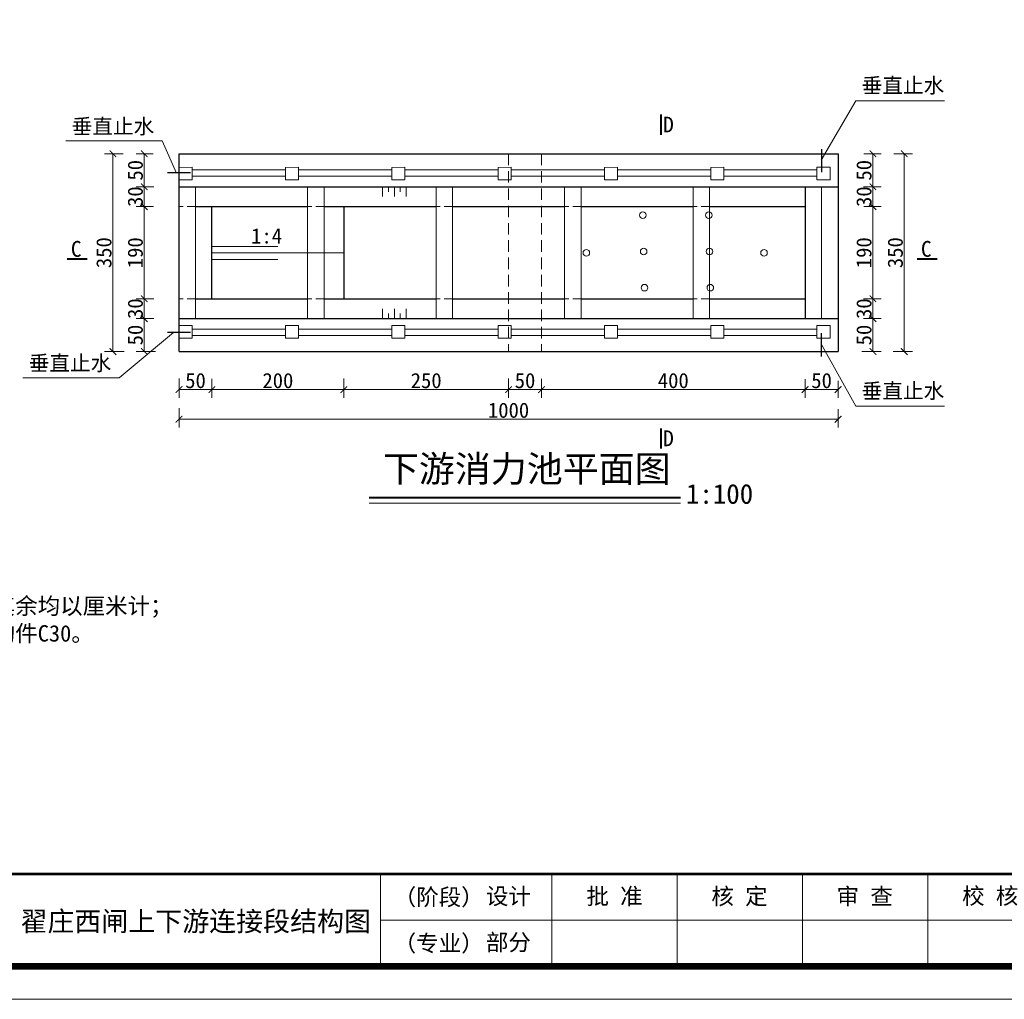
# Model space of a CAD drawing. Extents: x -27255 to 1448651, y 31034 to 8081248.
# Tile 289 of 580: x 584330 to 584480, y 3864925 to 3865073. Entities that reach past the tile are written whole.
import ezdxf
from ezdxf.enums import TextEntityAlignment as Align

# ---------------------------------------------------------------- set-up
doc = ezdxf.new("R2010")
doc.units = 0
doc.header["$PDMODE"] = 32
doc.header["$PDSIZE"] = 0.2
doc.linetypes.add('HIDDEN', pattern=[0.375, 0.25, -0.125])
doc.layers.get('0').update_dxf_attribs({"linetype": 'CONTINUOUS'})
doc.layers.get('Defpoints').update_dxf_attribs({"linetype": 'CONTINUOUS'})
for name, color, linetype, lineweight in [('0.09标注线', 3, 'CONTINUOUS', 9), ('0.13填充', 8, 'CONTINUOUS', 9), ('0.13文字', 3, 'CONTINUOUS', 13), ('0.30粗线', 7, 'CONTINUOUS', 30), ('中粗线', 7, 'CONTINUOUS', 25), ('图框', 7, 'CONTINUOUS', 20), ('文字', 7, 'CONTINUOUS', 15), ('细实线', 3, 'CONTINUOUS', 20), ('虚线', 251, 'HIDDEN', 15), ('配筋1', 1, 'CONTINUOUS', 50)]:
    doc.layers.add(name, color=color, linetype=linetype, lineweight=lineweight)
doc.layers.add('设计线', color=11, linetype='CONTINUOUS')
doc.styles.add('-仿宋_GB2312', font='FangSong_GB2312.ttf')
doc.styles.add('LYJFS', font='times.ttf', dxfattribs={"width": 0.7})
doc.styles.add('宋体', font='FangSong_GB2312.ttf')
doc.dimstyles.new('zzzz STANDARD', dxfattribs={"dimtxt": 2.3, "dimasz": 1, "dimexe": 1.25, "dimexo": 1.5, "dimgap": 0.2, "dimtad": 1, "dimdec": 0, "dimlfac": 10, "dimzin": 0, "dimdsep": 46, "dimtxsty": '-仿宋_GB2312', "dimblk": 'ARCHTICK', "dimcen": 0.09, "dimadec": 0, "dimazin": 0, "dimtfac": 1, "dimtdec": 0, "dimtix": 1, "dimtmove": 2, "dimatfit": 3, "dimfxl": 1.7, "dimfxlon": 1, "dimtolj": 1, "dimtzin": 0, "dimlwd": 9, "dimlwe": 9, "dimarcsym": 0})

# ---------------------------------------------------------------- blocks, each defined once
blk = doc.blocks.new('_ARCHTICK')
at = {"color": 0, "linetype": 'ByBlock', "const_width": 0.15}
blk.add_lwpolyline([(-0.5, -0.5), (0.5, 0.5)], dxfattribs=at)
blk = doc.blocks.new('*D2920')
at = {"layer": '0.13文字', "color": 0, "linetype": 'Continuous', "lineweight": 9}
for p, q in [((584354.53, 3865018.96), (584354.53, 3865016.02)), ((584359.52, 3865018.91), (584359.52, 3865016.02)), ((584354.53, 3865017.27), (584359.52, 3865017.27))]:
    blk.add_line(p, q, dxfattribs=at)
at = {"layer": 'Defpoints', "color": 0, "linetype": 'Continuous', "lineweight": 13}
for p in [(584359.52, 3865031.04, 3.06), (584354.53, 3865023.04, 0.4), (584359.52, 3865017.27)]:
    blk.add_point(p, dxfattribs=at)
at = {"layer": '0.13文字', "color": 0, "linetype": 'Continuous', "lineweight": 9, "rotation": 180}
blk.add_blockref('_ARCHTICK', (584354.53, 3865017.27), dxfattribs=at)
at = {"layer": '0.13文字', "color": 0, "linetype": 'Continuous', "lineweight": 9}
blk.add_blockref('_ARCHTICK', (584359.52, 3865017.27), dxfattribs=at)
at = {"layer": '0.13文字', "color": 0, "linetype": 'Continuous', "lineweight": 13, "insert": (584357.03, 3865018.62), "char_height": 2.3, "attachment_point": 5, "style": '-仿宋_GB2312'}
blk.add_mtext('\\A1;50', dxfattribs=at)
blk = doc.blocks.new('*D2921')
at = {"layer": '0.13文字', "color": 0, "linetype": 'Continuous', "lineweight": 9}
for p, q in [((584359.52, 3865018.91), (584359.52, 3865016.02)), ((584379.53, 3865018.94), (584379.53, 3865016.02)), ((584359.52, 3865017.27), (584379.53, 3865017.27))]:
    blk.add_line(p, q, dxfattribs=at)
at = {"layer": 'Defpoints', "color": 0, "linetype": 'Continuous', "lineweight": 13}
for p in [(584359.52, 3865031.04, 3.06), (584379.53, 3865031.04, 2.24), (584379.53, 3865017.27)]:
    blk.add_point(p, dxfattribs=at)
at = {"layer": '0.13文字', "color": 0, "linetype": 'Continuous', "lineweight": 9, "rotation": 180}
blk.add_blockref('_ARCHTICK', (584359.52, 3865017.27), dxfattribs=at)
at = {"layer": '0.13文字', "color": 0, "linetype": 'Continuous', "lineweight": 9}
blk.add_blockref('_ARCHTICK', (584379.53, 3865017.27), dxfattribs=at)
at = {"layer": '0.13文字', "color": 0, "linetype": 'Continuous', "lineweight": 13, "insert": (584369.53, 3865018.62), "char_height": 2.3, "attachment_point": 5, "style": '-仿宋_GB2312'}
blk.add_mtext('\\A1;200', dxfattribs=at)
blk = doc.blocks.new('*D2922')
at = {"layer": '0.13文字', "color": 0, "linetype": 'Continuous', "lineweight": 9}
for p, q in [((584379.53, 3865018.94), (584379.53, 3865016.02)), ((584404.53, 3865018.94), (584404.53, 3865016.02)), ((584379.53, 3865017.27), (584404.53, 3865017.27))]:
    blk.add_line(p, q, dxfattribs=at)
at = {"layer": 'Defpoints', "color": 0, "linetype": 'Continuous', "lineweight": 13}
for p in [(584379.53, 3865031.04, 2.24), (584404.53, 3865031.04, 2.1), (584404.53, 3865017.27)]:
    blk.add_point(p, dxfattribs=at)
at = {"layer": '0.13文字', "color": 0, "linetype": 'Continuous', "lineweight": 9, "rotation": 180}
blk.add_blockref('_ARCHTICK', (584379.53, 3865017.27), dxfattribs=at)
at = {"layer": '0.13文字', "color": 0, "linetype": 'Continuous', "lineweight": 9}
blk.add_blockref('_ARCHTICK', (584404.53, 3865017.27), dxfattribs=at)
at = {"layer": '0.13文字', "color": 0, "linetype": 'Continuous', "lineweight": 13, "insert": (584392.03, 3865018.62), "char_height": 2.3, "attachment_point": 5, "style": '-仿宋_GB2312'}
blk.add_mtext('\\A1;250', dxfattribs=at)
blk = doc.blocks.new('*D2923')
at = {"layer": '0.13文字', "color": 0, "linetype": 'Continuous', "lineweight": 9}
for p, q in [((584404.53, 3865018.94), (584404.53, 3865016.02)), ((584409.53, 3865018.9), (584409.53, 3865016.02)), ((584404.53, 3865017.27), (584409.53, 3865017.27))]:
    blk.add_line(p, q, dxfattribs=at)
at = {"layer": 'Defpoints', "color": 0, "linetype": 'Continuous', "lineweight": 13}
for p in [(584404.53, 3865031.04, 2.1), (584409.53, 3865031.04, 3.36), (584409.53, 3865017.27)]:
    blk.add_point(p, dxfattribs=at)
at = {"layer": '0.13文字', "color": 0, "linetype": 'Continuous', "lineweight": 9, "rotation": 180}
blk.add_blockref('_ARCHTICK', (584404.53, 3865017.27), dxfattribs=at)
at = {"layer": '0.13文字', "color": 0, "linetype": 'Continuous', "lineweight": 9}
blk.add_blockref('_ARCHTICK', (584409.53, 3865017.27), dxfattribs=at)
at = {"layer": '0.13文字', "color": 0, "linetype": 'Continuous', "lineweight": 13, "insert": (584407.03, 3865018.62), "char_height": 2.3, "attachment_point": 5, "style": '-仿宋_GB2312'}
blk.add_mtext('\\A1;50', dxfattribs=at)
blk = doc.blocks.new('*D2924')
at = {"layer": '0.13文字', "color": 0, "linetype": 'Continuous', "lineweight": 9}
for p, q in [((584409.53, 3865018.9), (584409.53, 3865016.02)), ((584449.53, 3865018.87), (584449.53, 3865016.02)), ((584409.53, 3865017.27), (584449.53, 3865017.27))]:
    blk.add_line(p, q, dxfattribs=at)
at = {"layer": 'Defpoints', "color": 0, "linetype": 'Continuous', "lineweight": 13}
for p in [(584409.53, 3865031.04, 3.36), (584449.53, 3865028.04, 3.16), (584449.53, 3865017.27)]:
    blk.add_point(p, dxfattribs=at)
at = {"layer": '0.13文字', "color": 0, "linetype": 'Continuous', "lineweight": 9, "rotation": 180}
blk.add_blockref('_ARCHTICK', (584409.53, 3865017.27), dxfattribs=at)
at = {"layer": '0.13文字', "color": 0, "linetype": 'Continuous', "lineweight": 9}
blk.add_blockref('_ARCHTICK', (584449.53, 3865017.27), dxfattribs=at)
at = {"layer": '0.13文字', "color": 0, "linetype": 'Continuous', "lineweight": 13, "insert": (584429.53, 3865018.62), "char_height": 2.3, "attachment_point": 5, "style": '-仿宋_GB2312'}
blk.add_mtext('\\A1;400', dxfattribs=at)
blk = doc.blocks.new('*D2925')
at = {"layer": '0.13文字', "color": 0, "linetype": 'Continuous', "lineweight": 9}
for p, q in [((584449.53, 3865018.87), (584449.53, 3865016.02)), ((584454.53, 3865018.61), (584454.53, 3865016.02)), ((584449.53, 3865017.27), (584454.53, 3865017.27))]:
    blk.add_line(p, q, dxfattribs=at)
at = {"layer": 'Defpoints', "color": 0, "linetype": 'Continuous', "lineweight": 13}
for p in [(584449.53, 3865028.04, 3.16), (584454.53, 3865023.05, 3.8), (584454.53, 3865017.27)]:
    blk.add_point(p, dxfattribs=at)
at = {"layer": '0.13文字', "color": 0, "linetype": 'Continuous', "lineweight": 9, "rotation": 180}
blk.add_blockref('_ARCHTICK', (584449.53, 3865017.27), dxfattribs=at)
at = {"layer": '0.13文字', "color": 0, "linetype": 'Continuous', "lineweight": 9}
blk.add_blockref('_ARCHTICK', (584454.53, 3865017.27), dxfattribs=at)
at = {"layer": '0.13文字', "color": 0, "linetype": 'Continuous', "lineweight": 13, "insert": (584452.03, 3865018.62), "char_height": 2.3, "attachment_point": 5, "style": '-仿宋_GB2312'}
blk.add_mtext('\\A1;50', dxfattribs=at)
blk = doc.blocks.new('*D2926')
at = {"layer": '0.13文字', "color": 0, "linetype": 'Continuous', "lineweight": 9}
for p, q in [((584354.53, 3865014.47), (584354.53, 3865011.52)), ((584454.53, 3865014.32), (584454.53, 3865011.52)), ((584454.53, 3865012.77), (584354.53, 3865012.77))]:
    blk.add_line(p, q, dxfattribs=at)
at = {"layer": 'Defpoints', "color": 0, "linetype": 'Continuous', "lineweight": 13}
for p in [(584354.53, 3865023.04, 0.4), (584454.53, 3865023.05, 3.8), (584354.53, 3865012.77)]:
    blk.add_point(p, dxfattribs=at)
at = {"layer": '0.13文字', "color": 0, "linetype": 'Continuous', "lineweight": 9, "rotation": 180}
blk.add_blockref('_ARCHTICK', (584354.53, 3865012.77), dxfattribs=at)
at = {"layer": '0.13文字', "color": 0, "linetype": 'Continuous', "lineweight": 9}
blk.add_blockref('_ARCHTICK', (584454.53, 3865012.77), dxfattribs=at)
at = {"layer": '0.13文字', "color": 0, "linetype": 'Continuous', "lineweight": 13, "insert": (584404.53, 3865014.12), "char_height": 2.3, "attachment_point": 5, "style": '-仿宋_GB2312'}
blk.add_mtext('\\A1;1000', dxfattribs=at)
blk = doc.blocks.new('*D2927')
at = {"layer": '0.13文字', "color": 0, "linetype": 'Continuous', "lineweight": 9}
for p, q in [((584350.62, 3865053.04), (584348, 3865053.04)), ((584349.25, 3865053.04), (584349.25, 3865048.04)), ((584350.68, 3865048.04), (584348, 3865048.04))]:
    blk.add_line(p, q, dxfattribs=at)
at = {"layer": 'Defpoints', "color": 0, "linetype": 'Continuous', "lineweight": 13}
for p in [(584354.53, 3865053.04, 3.35), (584349.25, 3865048.04), (584354.53, 3865048.04, 3.03)]:
    blk.add_point(p, dxfattribs=at)
at = {"layer": '0.13文字', "color": 0, "linetype": 'Continuous', "lineweight": 9}
for p, rotation in [((584349.25, 3865053.04), 90), ((584349.25, 3865048.04), 270)]:
    blk.add_blockref('_ARCHTICK', p, dxfattribs=dict(at, rotation=rotation))
at = {"layer": '0.13文字', "color": 0, "linetype": 'Continuous', "lineweight": 13, "insert": (584347.9, 3865050.54), "char_height": 2.3, "attachment_point": 5, "rotation": 90, "style": '-仿宋_GB2312'}
blk.add_mtext('\\A1;50', dxfattribs=at)
blk = doc.blocks.new('*D2928')
at = {"layer": '0.13文字', "color": 0, "linetype": 'Continuous', "lineweight": 9}
for p, q in [((584349.25, 3865048.04), (584349.25, 3865049.04)), ((584350.68, 3865048.04), (584348, 3865048.04)), ((584349.25, 3865048.04), (584349.25, 3865045.03)), ((584350.65, 3865045.03), (584348, 3865045.03)), ((584349.25, 3865045.03), (584349.25, 3865044.03))]:
    blk.add_line(p, q, dxfattribs=at)
at = {"layer": 'Defpoints', "color": 0, "linetype": 'Continuous', "lineweight": 13}
for p in [(584354.53, 3865048.04, 3.03), (584349.25, 3865045.03), (584354.53, 3865045.03, 3.19)]:
    blk.add_point(p, dxfattribs=at)
at = {"layer": '0.13文字', "color": 0, "linetype": 'Continuous', "lineweight": 9}
for p, rotation in [((584349.25, 3865048.04), 270), ((584349.25, 3865045.03), 90)]:
    blk.add_blockref('_ARCHTICK', p, dxfattribs=dict(at, rotation=rotation))
at = {"layer": '0.13文字', "color": 0, "linetype": 'Continuous', "lineweight": 13, "insert": (584347.9, 3865046.53), "char_height": 2.3, "attachment_point": 5, "rotation": 90, "style": '-仿宋_GB2312'}
blk.add_mtext('\\A1;30', dxfattribs=at)
blk = doc.blocks.new('*D2929')
at = {"layer": '0.13文字', "color": 0, "linetype": 'Continuous', "lineweight": 9}
for p, q in [((584350.65, 3865045.03), (584348, 3865045.03)), ((584349.25, 3865045.03), (584349.25, 3865031.04)), ((584350.68, 3865031.04), (584348, 3865031.04))]:
    blk.add_line(p, q, dxfattribs=at)
at = {"layer": 'Defpoints', "color": 0, "linetype": 'Continuous', "lineweight": 13}
for p in [(584354.53, 3865045.03, 3.19), (584349.25, 3865031.04), (584354.54, 3865031.04, 3.03)]:
    blk.add_point(p, dxfattribs=at)
at = {"layer": '0.13文字', "color": 0, "linetype": 'Continuous', "lineweight": 9}
for p, rotation in [((584349.25, 3865045.03), 90), ((584349.25, 3865031.04), 270)]:
    blk.add_blockref('_ARCHTICK', p, dxfattribs=dict(at, rotation=rotation))
at = {"layer": '0.13文字', "color": 0, "linetype": 'Continuous', "lineweight": 13, "insert": (584347.9, 3865038.03), "char_height": 2.3, "attachment_point": 5, "rotation": 90, "style": '-仿宋_GB2312'}
blk.add_mtext('\\A1;190', dxfattribs=at)
blk = doc.blocks.new('*D2930')
at = {"layer": '0.13文字', "color": 0, "linetype": 'Continuous', "lineweight": 9}
for p, q in [((584349.25, 3865031.04), (584349.25, 3865032.04)), ((584350.68, 3865031.04), (584348, 3865031.04)), ((584349.25, 3865031.04), (584349.25, 3865028.04)), ((584350.68, 3865028.04), (584348, 3865028.04)), ((584349.25, 3865028.04), (584349.25, 3865027.04))]:
    blk.add_line(p, q, dxfattribs=at)
at = {"layer": 'Defpoints', "color": 0, "linetype": 'Continuous', "lineweight": 13}
for p in [(584354.54, 3865031.04, 3.03), (584349.25, 3865028.04), (584354.53, 3865028.04, 3.03)]:
    blk.add_point(p, dxfattribs=at)
at = {"layer": '0.13文字', "color": 0, "linetype": 'Continuous', "lineweight": 9}
for p, rotation in [((584349.25, 3865031.04), 270), ((584349.25, 3865028.04), 90)]:
    blk.add_blockref('_ARCHTICK', p, dxfattribs=dict(at, rotation=rotation))
at = {"layer": '0.13文字', "color": 0, "linetype": 'Continuous', "lineweight": 13, "insert": (584347.9, 3865029.54), "char_height": 2.3, "attachment_point": 5, "rotation": 90, "style": '-仿宋_GB2312'}
blk.add_mtext('\\A1;30', dxfattribs=at)
blk = doc.blocks.new('*D2931')
at = {"layer": '0.13文字', "color": 0, "linetype": 'Continuous', "lineweight": 9}
for p, q in [((584350.68, 3865028.04), (584348, 3865028.04)), ((584349.25, 3865028.04), (584349.25, 3865023.04)), ((584350.94, 3865023.04), (584348, 3865023.04))]:
    blk.add_line(p, q, dxfattribs=at)
at = {"layer": 'Defpoints', "color": 0, "linetype": 'Continuous', "lineweight": 13}
for p in [(584354.53, 3865028.04, 3.03), (584349.25, 3865023.04), (584354.53, 3865023.04, 0.4)]:
    blk.add_point(p, dxfattribs=at)
at = {"layer": '0.13文字', "color": 0, "linetype": 'Continuous', "lineweight": 9}
for p, rotation in [((584349.25, 3865028.04), 90), ((584349.25, 3865023.04), 270)]:
    blk.add_blockref('_ARCHTICK', p, dxfattribs=dict(at, rotation=rotation))
at = {"layer": '0.13文字', "color": 0, "linetype": 'Continuous', "lineweight": 13, "insert": (584347.9, 3865025.54), "char_height": 2.3, "attachment_point": 5, "rotation": 90, "style": '-仿宋_GB2312'}
blk.add_mtext('\\A1;50', dxfattribs=at)
blk = doc.blocks.new('*D2932')
at = {"layer": '0.13文字', "color": 0, "linetype": 'Continuous', "lineweight": 9}
for p, q in [((584346.07, 3865053.04), (584343.24, 3865053.04)), ((584344.49, 3865023.04), (584344.49, 3865053.04)), ((584346.19, 3865023.04), (584343.24, 3865023.04))]:
    blk.add_line(p, q, dxfattribs=at)
at = {"layer": 'Defpoints', "color": 0, "linetype": 'Continuous', "lineweight": 13}
for p in [(584344.49, 3865053.04), (584354.55, 3865053.04, 3.35), (584354.53, 3865023.04, 0.4)]:
    blk.add_point(p, dxfattribs=at)
at = {"layer": '0.13文字', "color": 0, "linetype": 'Continuous', "lineweight": 9}
for p, rotation in [((584344.49, 3865053.04), 90), ((584344.49, 3865023.04), 270)]:
    blk.add_blockref('_ARCHTICK', p, dxfattribs=dict(at, rotation=rotation))
at = {"layer": '0.13文字', "color": 0, "linetype": 'Continuous', "lineweight": 13, "insert": (584343.14, 3865038.04), "char_height": 2.3, "attachment_point": 5, "rotation": 90, "style": '-仿宋_GB2312'}
blk.add_mtext('\\A1;350', dxfattribs=at)
blk = doc.blocks.new('*D2933')
at = {"layer": '0.13文字', "color": 0, "linetype": 'Continuous', "lineweight": 9}
for p, q in [((584458.44, 3865053.04), (584461.07, 3865053.04)), ((584459.82, 3865053.04), (584459.82, 3865048.04)), ((584458.39, 3865048.04), (584461.07, 3865048.04))]:
    blk.add_line(p, q, dxfattribs=at)
at = {"layer": 'Defpoints', "color": 0, "linetype": 'Continuous', "lineweight": 13}
for p in [(584454.53, 3865053.04, 3.35), (584454.53, 3865048.04, 3.03), (584459.82, 3865048.04)]:
    blk.add_point(p, dxfattribs=at)
at = {"layer": '0.13文字', "color": 0, "linetype": 'Continuous', "lineweight": 9}
for p, rotation in [((584459.82, 3865053.04), 90), ((584459.82, 3865048.04), 270)]:
    blk.add_blockref('_ARCHTICK', p, dxfattribs=dict(at, rotation=rotation))
at = {"layer": '0.13文字', "color": 0, "linetype": 'Continuous', "lineweight": 13, "insert": (584458.47, 3865050.54), "char_height": 2.3, "attachment_point": 5, "rotation": 90, "style": '-仿宋_GB2312'}
blk.add_mtext('\\A1;50', dxfattribs=at)
blk = doc.blocks.new('*D2934')
at = {"layer": '0.13文字', "color": 0, "linetype": 'Continuous', "lineweight": 9}
for p, q in [((584459.82, 3865048.04), (584459.82, 3865049.04)), ((584458.39, 3865048.04), (584461.07, 3865048.04)), ((584459.82, 3865048.04), (584459.82, 3865045.03)), ((584458.42, 3865045.03), (584461.07, 3865045.03)), ((584459.82, 3865045.03), (584459.82, 3865044.03))]:
    blk.add_line(p, q, dxfattribs=at)
at = {"layer": 'Defpoints', "color": 0, "linetype": 'Continuous', "lineweight": 13}
for p in [(584454.53, 3865048.04, 3.03), (584454.53, 3865045.03, 3.19), (584459.82, 3865045.03)]:
    blk.add_point(p, dxfattribs=at)
at = {"layer": '0.13文字', "color": 0, "linetype": 'Continuous', "lineweight": 9}
for p, rotation in [((584459.82, 3865048.04), 270), ((584459.82, 3865045.03), 90)]:
    blk.add_blockref('_ARCHTICK', p, dxfattribs=dict(at, rotation=rotation))
at = {"layer": '0.13文字', "color": 0, "linetype": 'Continuous', "lineweight": 13, "insert": (584458.47, 3865046.53), "char_height": 2.3, "attachment_point": 5, "rotation": 90, "style": '-仿宋_GB2312'}
blk.add_mtext('\\A1;30', dxfattribs=at)
blk = doc.blocks.new('*D2935')
at = {"layer": '0.13文字', "color": 0, "linetype": 'Continuous', "lineweight": 9}
for p, q in [((584458.42, 3865045.03), (584461.07, 3865045.03)), ((584459.82, 3865045.03), (584459.82, 3865031.04)), ((584458.39, 3865031.04), (584461.07, 3865031.04))]:
    blk.add_line(p, q, dxfattribs=at)
at = {"layer": 'Defpoints', "color": 0, "linetype": 'Continuous', "lineweight": 13}
for p in [(584454.53, 3865045.03, 3.19), (584454.53, 3865031.04, 3.03), (584459.82, 3865031.04)]:
    blk.add_point(p, dxfattribs=at)
at = {"layer": '0.13文字', "color": 0, "linetype": 'Continuous', "lineweight": 9}
for p, rotation in [((584459.82, 3865045.03), 90), ((584459.82, 3865031.04), 270)]:
    blk.add_blockref('_ARCHTICK', p, dxfattribs=dict(at, rotation=rotation))
at = {"layer": '0.13文字', "color": 0, "linetype": 'Continuous', "lineweight": 13, "insert": (584458.47, 3865038.03), "char_height": 2.3, "attachment_point": 5, "rotation": 90, "style": '-仿宋_GB2312'}
blk.add_mtext('\\A1;190', dxfattribs=at)
blk = doc.blocks.new('*D2936')
at = {"layer": '0.13文字', "color": 0, "linetype": 'Continuous', "lineweight": 9}
for p, q in [((584459.82, 3865031.04), (584459.82, 3865032.04)), ((584458.39, 3865031.04), (584461.07, 3865031.04)), ((584459.82, 3865031.04), (584459.82, 3865028.04)), ((584458.39, 3865028.04), (584461.07, 3865028.04)), ((584459.82, 3865028.04), (584459.82, 3865027.04))]:
    blk.add_line(p, q, dxfattribs=at)
at = {"layer": 'Defpoints', "color": 0, "linetype": 'Continuous', "lineweight": 13}
for p in [(584454.53, 3865031.04, 3.03), (584454.53, 3865028.04, 3.03), (584459.82, 3865028.04)]:
    blk.add_point(p, dxfattribs=at)
at = {"layer": '0.13文字', "color": 0, "linetype": 'Continuous', "lineweight": 9}
for p, rotation in [((584459.82, 3865031.04), 270), ((584459.82, 3865028.04), 90)]:
    blk.add_blockref('_ARCHTICK', p, dxfattribs=dict(at, rotation=rotation))
at = {"layer": '0.13文字', "color": 0, "linetype": 'Continuous', "lineweight": 13, "insert": (584458.47, 3865029.54), "char_height": 2.3, "attachment_point": 5, "rotation": 90, "style": '-仿宋_GB2312'}
blk.add_mtext('\\A1;30', dxfattribs=at)
blk = doc.blocks.new('*D2937')
at = {"layer": '0.13文字', "color": 0, "linetype": 'Continuous', "lineweight": 9}
for p, q in [((584458.39, 3865028.04), (584461.07, 3865028.04)), ((584459.82, 3865028.04), (584459.82, 3865023.04)), ((584458.12, 3865023.04), (584461.07, 3865023.04))]:
    blk.add_line(p, q, dxfattribs=at)
at = {"layer": 'Defpoints', "color": 0, "linetype": 'Continuous', "lineweight": 13}
for p in [(584454.53, 3865028.04, 3.03), (584454.53, 3865023.04, 0.4), (584459.82, 3865023.04)]:
    blk.add_point(p, dxfattribs=at)
at = {"layer": '0.13文字', "color": 0, "linetype": 'Continuous', "lineweight": 9}
for p, rotation in [((584459.82, 3865028.04), 90), ((584459.82, 3865023.04), 270)]:
    blk.add_blockref('_ARCHTICK', p, dxfattribs=dict(at, rotation=rotation))
at = {"layer": '0.13文字', "color": 0, "linetype": 'Continuous', "lineweight": 13, "insert": (584458.47, 3865025.54), "char_height": 2.3, "attachment_point": 5, "rotation": 90, "style": '-仿宋_GB2312'}
blk.add_mtext('\\A1;50', dxfattribs=at)
blk = doc.blocks.new('*D2938')
at = {"layer": '0.13文字', "color": 0, "linetype": 'Continuous', "lineweight": 9}
for p, q in [((584463, 3865053.04), (584465.82, 3865053.04)), ((584464.57, 3865023.04), (584464.57, 3865053.04)), ((584462.88, 3865023.04), (584465.82, 3865023.04))]:
    blk.add_line(p, q, dxfattribs=at)
at = {"layer": 'Defpoints', "color": 0, "linetype": 'Continuous', "lineweight": 13}
for p in [(584454.51, 3865053.04, 3.35), (584464.57, 3865053.04), (584454.53, 3865023.04, 0.4)]:
    blk.add_point(p, dxfattribs=at)
at = {"layer": '0.13文字', "color": 0, "linetype": 'Continuous', "lineweight": 9}
for p, rotation in [((584464.57, 3865053.04), 90), ((584464.57, 3865023.04), 270)]:
    blk.add_blockref('_ARCHTICK', p, dxfattribs=dict(at, rotation=rotation))
at = {"layer": '0.13文字', "color": 0, "linetype": 'Continuous', "lineweight": 13, "insert": (584463.22, 3865038.04), "char_height": 2.3, "attachment_point": 5, "rotation": 90, "style": '-仿宋_GB2312'}
blk.add_mtext('\\A1;350', dxfattribs=at)
blk = doc.blocks.new('d4trtg')
for p, q in [((655949.8, 3899795.5), (655949.8, 3899655.4)), ((656210, 3899795.5), (656210, 3899655.4)), ((656400.1, 3899795.5), (656400.1, 3899655.4)), ((656590.2, 3899795.5), (656590.2, 3899655.4)), ((656780.4, 3899795.5), (656780.4, 3899655.4))]:
    blk.add_line(p, q)
at = {"lineweight": 0}
for p, q in [((658021.2, 3899725.4), (655949.8, 3899725.4)), ((658071.2, 3899605.3), (653868.4, 3899605.3))]:
    blk.add_line(p, q, dxfattribs=at)
at = {"lineweight": 0, "const_width": 10}
blk.add_lwpolyline([(654118.6, 3902527.3), (658021.2, 3902527.3), (658021.2, 3899655.4), (654118.6, 3899655.4)], close=True, dxfattribs=at)
at = {"lineweight": 0, "const_width": 4}
blk.add_lwpolyline([(658021.2, 3899795.5), (654118.6, 3899795.5)], dxfattribs=at)
at = {"style": 'LYJFS'}
for s, p in [('（阶段）', (656038.2, 3899760.4)), ('（专业）', (656038.2, 3899690.4))]:
    blk.add_text(s, height=25.02, dxfattribs=at).set_placement(p, align=Align.MIDDLE_CENTER)
at = {"char_height": 25.02, "attachment_point": 5, "style": '宋体'}
for s, insert in [('设计', (656144, 3899760.4)), ('批 准', (656305, 3899760.4)), ('核 定', (656494.6, 3899760.2)), ('审 查', (656684.6, 3899760.2)), ('校 核', (656875.1, 3899760.9)), ('部分', (656144, 3899690.4))]:
    blk.add_mtext(s, dxfattribs=dict(at, insert=insert))

msp = doc.modelspace()

# ---------------------------------------------------------------- linework, layer by layer
at = {"layer": '0.09标注线'}
for p, q in [((584451.99184, 3865052.091, 1.83541), (584457.23806, 3865061.07275, -2.29547)), ((584470.68977, 3865061.07275, -2.29547), (584457.23806, 3865061.07275, -2.29547)), ((584337.35419, 3865054.99088, 3.51457), (584351.95718, 3865054.99088, 3.51457)), ((584351.95718, 3865054.99088, 3.51457), (584354.12144, 3865050.07372, 3.51457)), ((584385.4084, 3865048.03843, 3.27266), (584385.4084, 3865046.53843, 3.27266)), ((584386.30846, 3865048.03843, 3.27266), (584386.30846, 3865047.28021, 3.27266)), ((584387.20852, 3865048.03843, 3.27266), (584387.20852, 3865046.53843, 3.27266)), ((584388.10858, 3865048.03843, 3.27266), (584388.10858, 3865047.28021, 3.27266)), ((584389.00864, 3865048.03843, 3.27266), (584389.00864, 3865046.53843, 3.27266)), ((584359.53341, 3865038.99756, 2.19079), (584369.53341, 3865038.99756, 2.19079)), ((584359.53341, 3865038.03843, 2.19079), (584379.53297, 3865038.03843, 2.19079)), ((584359.53341, 3865036.99612, 2.19079), (584369.53341, 3865036.99612, 2.19079)), ((584385.4084, 3865028.03843, 3.27266), (584385.4084, 3865029.53843, 3.27266)), ((584387.20852, 3865028.03843, 3.27266), (584387.20852, 3865029.53843, 3.27266)), ((584389.00864, 3865028.03843, 3.27266), (584389.00864, 3865029.53843, 3.27266)), ((584386.30846, 3865028.03843, 3.27266), (584386.30846, 3865028.79666, 3.27266)), ((584388.10858, 3865028.03843, 3.27266), (584388.10858, 3865028.79666, 3.27266)), ((584345.44124, 3865019.06797, 3.38775), (584353.67547, 3865025.93417, 3.51021)), ((584451.99229, 3865024.10212, 1.83554), (584457.23789, 3865014.74227, -2.29534)), ((584330.83824, 3865019.06797, 3.38775), (584345.44124, 3865019.06797, 3.38775)), ((584470.68959, 3865014.74227, -2.29534), (584457.23789, 3865014.74227, -2.29534))]:
    msp.add_line(p, q, dxfattribs=at)
for centre in [(584424.92051, 3865043.71157, 3.14226), (584434.92051, 3865043.71157, 3.14226), (584416.33624, 3865037.99896, 2.09528), (584416.33624, 3865037.99896, 2.09528), (584425.03297, 3865038.2051, 3.14226), (584435.03297, 3865038.2051, 3.14226), (584443.29515, 3865037.99896, 2.09528), (584443.29515, 3865037.99896, 2.09528), (584425.14543, 3865032.72598, 3.14226), (584425.14543, 3865032.72598, 3.14226), (584435.14543, 3865032.72598, 3.14226), (584435.14543, 3865032.72598, 3.14226)]:
    msp.add_circle(centre, 0.5, dxfattribs=at)
at = {"layer": '0.13填充', "ltscale": 0.005}
for p, q in [((584449.52916, 3865047.03843, 3.36428), (584449.52772, 3865048.03843, 3.60146)), ((584449.52776, 3865029.03843, 3.59631), (584449.52772, 3865028.03843, 3.60146)), ((584383.35918, 3865000.05344), (584430.63672, 3865000.05344))]:
    msp.add_line(p, q, dxfattribs=at)
at = {"layer": '0.13填充', "lineweight": 40, "ltscale": 0.005}
msp.add_line((584383.35918, 3865000.89629), (584430.63672, 3865000.89629), dxfattribs=at)
at = {"layer": '0.13文字', "linetype": 'Continuous', "lineweight": 13}
for p, q in [((584357.03201, 3865048.03843), (584357.03201, 3865028.03843)), ((584374.03202, 3865048.03843), (584374.03202, 3865028.03843)), ((584376.53201, 3865048.03843), (584376.53201, 3865028.03843)), ((584393.53202, 3865048.03843), (584393.53202, 3865028.03843)), ((584396.03201, 3865048.03843), (584396.03201, 3865028.03843)), ((584413.03202, 3865048.03843), (584413.03202, 3865028.03843)), ((584415.53201, 3865048.03843), (584415.53201, 3865028.03843)), ((584432.53202, 3865048.03843), (584432.53202, 3865028.03843)), ((584435.03201, 3865048.03843), (584435.03201, 3865028.03843)), ((584452.03202, 3865048.03843), (584452.03202, 3865028.03843))]:
    msp.add_line(p, q, dxfattribs=at)
at = {"layer": '0.30粗线'}
for p, q in [((584454.52717, 3865053.03841, 2.73629), (584454.53299, 3865023.0499, 3.79839)), ((584356.27629, 3865025.93417, 3.51021), (584352.79092, 3865025.93417, 3.51021)), ((584452.02171, 3865022.30694, 3.78784), (584452.02171, 3865025.79231, 3.78784))]:
    msp.add_line(p, q, dxfattribs=at)
at = {"layer": '中粗线', "color": 7, "lineweight": 30}
for p, q in [((584354.53294, 3865023.03881, 2.14403), (584354.53096, 3865053.03849, 3.34705)), ((584354.53202, 3865053.03849, 3.34704), (584454.53297, 3865053.03841, 2.73625)), ((584452.02182, 3865053.72759, 3.78771), (584452.02182, 3865050.24222, 3.78771)), ((584356.27629, 3865050.1427, 3.51021), (584352.79092, 3865050.1427, 3.51021)), ((584354.53188, 3865048.03843, 3.02573), (584454.53297, 3865048.03843, 3.6318)), ((584449.52772, 3865048.03843, 3.60146), (584449.5279, 3865028.03843, 3.16161)), ((584357.03201, 3865045.03843, 3.04088), (584374.03202, 3865045.03843, 3.14391)), ((584359.53034, 3865031.03843, 1.75528), (584359.52725, 3865045.03843, 2.09114)), ((584376.53201, 3865045.03843, 3.15906), (584393.53202, 3865045.03843, 3.26209)), ((584379.53118, 3865045.03843, 2.39106), (584379.53209, 3865031.03843, 2.24048)), ((584396.03201, 3865045.03843, 3.27724), (584413.03202, 3865045.03843, 3.38028)), ((584415.53201, 3865045.03843, 3.39543), (584432.53202, 3865045.03843, 3.49846)), ((584435.03201, 3865045.03843, 3.51361), (584449.5291, 3865045.03843, 3.60147)), ((584357.03201, 3865031.03843, 3.04088), (584374.03202, 3865031.03843, 3.14391)), ((584376.53201, 3865031.03843, 3.15906), (584393.53202, 3865031.03843, 3.26209)), ((584396.03201, 3865031.03843, 3.27724), (584413.03202, 3865031.03843, 3.38028)), ((584415.53201, 3865031.03843, 3.39543), (584432.53202, 3865031.03843, 3.49846)), ((584435.03201, 3865031.03843, 3.51361), (584449.52782, 3865031.03843, 3.60146)), ((584354.53188, 3865028.03843, 3.02573), (584454.53297, 3865028.03843, 3.6318)), ((584452.02182, 3865022.34932, 3.78771), (584452.02182, 3865025.83468, 3.78771)), ((584354.5329, 3865023.03881, 0.40066), (584454.53299, 3865023.0499, 3.79839))]:
    msp.add_line(p, q, dxfattribs=at)
at = {"layer": '虚线', "color": 8, "lineweight": 15, "ltscale": 7}
for p, q in [((584404.53297, 3865053.03845, 2.09528), (584404.53297, 3865023.04436, 2.09528)), ((584409.53297, 3865053.03845, 2.09528), (584409.53297, 3865023.04491, 2.09528)), ((584354.53321, 3865028.03791, 3.3655), (584354.53278, 3865028.03791, 3.36549))]:
    msp.add_line(p, q, dxfattribs=at)
at = {"layer": '虚线', "color": 8, "lineweight": 15, "ltscale": 5}
for p, q in [((584357.03201, 3865045.03843, 3.04088), (584354.53224, 3865045.03141, 3.18725)), ((584376.53201, 3865045.03552), (584374.03202, 3865045.03552)), ((584396.03201, 3865045.03552), (584393.53202, 3865045.03552)), ((584415.53201, 3865045.03552), (584413.03202, 3865045.03552)), ((584435.03201, 3865045.03552), (584432.53202, 3865045.03552)), ((584354.53268, 3865031.03843, 3.02573), (584354.53311, 3865031.03843, 3.02573)), ((584357.03201, 3865031.03843), (584354.53311, 3865031.03843, 3.02573)), ((584376.53201, 3865031.04134), (584374.03202, 3865031.04143)), ((584396.03201, 3865031.04134), (584393.53202, 3865031.04143)), ((584415.53201, 3865031.04134), (584413.03202, 3865031.04143)), ((584435.03201, 3865031.04134), (584432.53202, 3865031.04143))]:
    msp.add_line(p, q, dxfattribs=at)
at = {"layer": '设计线', "linetype": 'Continuous', "lineweight": 13}
for p, q in [((584356.53321, 3865050.6209, 2.19071), (584370.66676, 3865050.6209, 2.19071)), ((584372.66676, 3865050.6209, 2.19071), (584386.80031, 3865050.6209, 2.19071)), ((584388.80031, 3865050.6209, 2.19071), (584402.93386, 3865050.6209, 2.19071)), ((584404.93386, 3865050.6209, 2.19071), (584419.0674, 3865050.6209, 2.19071)), ((584421.0674, 3865050.6209, 2.19071), (584435.20095, 3865050.6209, 2.19071)), ((584437.20095, 3865050.6209, 2.19071), (584451.33435, 3865050.6209, 2.19071)), ((584370.66716, 3865049.62091, 2.19071), (584356.53362, 3865049.62091, 2.19071)), ((584386.80071, 3865049.62091, 2.19071), (584372.66716, 3865049.62091, 2.19071)), ((584402.93426, 3865049.62091, 2.19071), (584388.80071, 3865049.62091, 2.19071)), ((584419.06781, 3865049.62091, 2.19071), (584404.93426, 3865049.62091, 2.19071)), ((584435.20136, 3865049.62091, 2.19071), (584421.06781, 3865049.62091, 2.19071)), ((584451.33435, 3865049.62091, 2.19071), (584437.20136, 3865049.62091, 2.19071)), ((584370.66716, 3865026.45595, 2.19071), (584356.53362, 3865026.45595, 2.19071)), ((584386.80071, 3865026.45595, 2.19071), (584372.66716, 3865026.45595, 2.19071)), ((584402.93426, 3865026.45595, 2.19071), (584388.80071, 3865026.45595, 2.19071)), ((584419.06781, 3865026.45595, 2.19071), (584404.93426, 3865026.45595, 2.19071)), ((584435.20136, 3865026.45595, 2.19071), (584421.06781, 3865026.45595, 2.19071)), ((584451.33435, 3865026.45595, 2.19071), (584437.20136, 3865026.45595, 2.19071)), ((584356.53321, 3865025.45597, 2.19071), (584370.66676, 3865025.45597, 2.19071)), ((584372.66676, 3865025.45597, 2.19071), (584386.80031, 3865025.45597, 2.19071)), ((584388.80031, 3865025.45597, 2.19071), (584402.93386, 3865025.45597, 2.19071)), ((584404.93386, 3865025.45597, 2.19071), (584419.0674, 3865025.45597, 2.19071)), ((584421.0674, 3865025.45597, 2.19071), (584435.20095, 3865025.45597, 2.19071)), ((584437.20095, 3865025.45597, 2.19071), (584451.33435, 3865025.45597, 2.19071))]:
    msp.add_line(p, q, dxfattribs=at)
for points, elevation in [([(584356.53383, 3865049.09051), (584356.53307, 3865050.98358), (584354.53307, 3865050.98277), (584354.53383, 3865049.0897)], 3.51021), ([(584372.66738, 3865049.09051), (584372.66661, 3865050.98358), (584370.66661, 3865050.98277), (584370.66738, 3865049.0897)], 3.51021), ([(584388.80093, 3865049.09051), (584388.80016, 3865050.98358), (584386.80016, 3865050.98277), (584386.80093, 3865049.0897)], 3.51021), ([(584404.93447, 3865049.09051), (584404.93371, 3865050.98358), (584402.93371, 3865050.98277), (584402.93447, 3865049.0897)], 3.51021), ([(584421.06802, 3865049.09051), (584421.06726, 3865050.98358), (584419.06726, 3865050.98277), (584419.06802, 3865049.0897)], 3.51021), ([(584437.20157, 3865049.09051), (584437.20081, 3865050.98358), (584435.20081, 3865050.98277), (584435.20157, 3865049.0897)], 3.51021), ([(584451.33435, 3865049.09543), (584451.33435, 3865050.9885), (584453.33435, 3865050.9885), (584453.33435, 3865049.09543)], 2.24072), ([(584356.53383, 3865026.98635), (584356.53307, 3865025.09328), (584354.53307, 3865025.09409), (584354.53383, 3865026.98716)], 3.51021), ([(584372.66738, 3865026.98635), (584372.66661, 3865025.09328), (584370.66661, 3865025.09409), (584370.66738, 3865026.98716)], 3.51021), ([(584388.80093, 3865026.98635), (584388.80016, 3865025.09328), (584386.80016, 3865025.09409), (584386.80093, 3865026.98716)], 3.51021), ([(584404.93447, 3865026.98635), (584404.93371, 3865025.09328), (584402.93371, 3865025.09409), (584402.93447, 3865026.98716)], 3.51021), ([(584421.06802, 3865026.98635), (584421.06726, 3865025.09328), (584419.06726, 3865025.09409), (584419.06802, 3865026.98716)], 3.51021), ([(584437.20157, 3865026.98635), (584437.20081, 3865025.09328), (584435.20081, 3865025.09409), (584435.20157, 3865026.98716)], 3.51021), ([(584451.33435, 3865026.98143), (584451.33435, 3865025.08836), (584453.33435, 3865025.08836), (584453.33435, 3865026.98143)], 2.24072)]:
    msp.add_lwpolyline(points, close=True, dxfattribs=dict(at, elevation=elevation))
at = {"layer": '配筋1', "color": 7, "lineweight": 40}
for p, q in [((584427.67698, 3865055.93287), (584427.67698, 3865058.98087)), ((584337.5525, 3865037.12331), (584340.6005, 3865037.12331)), ((584466.544, 3865037.12331), (584469.592, 3865037.12331)), ((584427.67698, 3865008.33628), (584427.67698, 3865011.38428))]:
    msp.add_line(p, q, dxfattribs=at)

# ---------------------------------------------------------------- block references
at = {"layer": '图框', "xscale": 0.09999999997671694, "yscale": 0.1000000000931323, "zscale": 0.1}
msp.add_blockref('d4trtg', (518790.11058, 3474964.24536), dxfattribs=at)

# ---------------------------------------------------------------- texts
at = {"layer": '0.09标注线', "char_height": 2.296, "attachment_point": 1, "style": '-仿宋_GB2312'}
for s, insert in [('垂直止水', (584458.11981, 3865064.55609, -2.29547)), ('1:4', (584365.46695, 3865041.72485, 0.31049)), ('垂直止水', (584458.11963, 3865018.22562, -2.29534))]:
    msp.add_mtext(s, dxfattribs=dict(at, insert=insert))
at = {"layer": '0.09标注线', "style": '-仿宋_GB2312'}
for s, insert, char_height, width, attachment_point in [('垂直止水', (584350.7663, 3865058.35754, 3.51457), 2.296, 15.6807882, 3), ('垂直止水', (584344.25035, 3865022.43463, 3.38775), 2.296, 15.6807882, 3), ('说明：\\P{\\C7;     1、本图尺寸单位高程(国家85高程基面）以米计，其余均以厘米计；}\\P     2、图中砼强度等级：现浇钢筋砼C25，预制钢筋砼构件C30。', (584242.75295, 3864989.87355, 2.09684), 2.5, 195.5537787, 1)]:
    msp.add_mtext(s, dxfattribs=dict(at, insert=insert, char_height=char_height, width=width, attachment_point=attachment_point))
at = {"layer": '0.13文字', "linetype": 'Continuous', "lineweight": 13, "insert": (584330.46555, 3864938.11298), "char_height": 3, "width": 66.6610925, "attachment_point": 1, "style": 'LYJFS'}
msp.add_mtext('{\\fFangSong_GB2312|b0|i0|c134|p49;\\W1;翟庄西闸上下游连接段结构图}', dxfattribs=at)
at = {"layer": '文字', "color": 7, "attachment_point": 1, "style": '-仿宋_GB2312'}
for s, insert, char_height, width in [('下游消力池平面图', (584385.47166, 3865007.25259), 4, 46.6937521), ('1:100', (584431.44412, 3865002.94423), 3, 10.2895474)]:
    msp.add_mtext(s, dxfattribs=dict(at, insert=insert, char_height=char_height, width=width))
at = {"layer": '细实线', "lineweight": 13, "char_height": 2.4, "width": 14.3182098, "attachment_point": 9, "style": '-仿宋_GB2312'}
for s, insert in [('D', (584429.6185, 3865056.27786)), ('C', (584339.73977, 3865037.37649)), ('C', (584468.73126, 3865037.37649)), ('D', (584429.6185, 3865008.68127))]:
    msp.add_mtext(s, dxfattribs=dict(at, insert=insert))

# ---------------------------------------------------------------- dimensions: what is measured, and where the dimension line sits
at = {"layer": '0.13文字', "linetype": 'Continuous', "lineweight": 13}
for base, p1, p2, text, picture, middle in [((584344.49181, 3865053.03849), (584354.5329, 3865023.03881, 0.40066), (584354.55092, 3865053.03849, 3.34693), '350', '*D2932', (584343.14181, 3865038.03865)), ((584464.57408, 3865053.03849), (584454.53299, 3865023.03881, 0.40066), (584454.51496, 3865053.03849, 3.34693), '350', '*D2938', (584463.22408, 3865038.03865)), ((584349.24833, 3865031.03843), (584354.53224, 3865045.03141, 3.18725), (584354.53646, 3865031.03843, 3.02576), '190', '*D2929', (584347.89833, 3865038.03492)), ((584459.81756, 3865031.03843), (584454.53365, 3865045.03141, 3.18725), (584454.52943, 3865031.03843, 3.02576), '190', '*D2935', (584458.46756, 3865038.03492))]:
    dim = msp.add_linear_dim(base=base, p1=p1, p2=p2, angle=90, text=text, dimstyle='zzzz STANDARD', dxfattribs=at)
    dim.commit()
    dim.dimension.update_dxf_attribs({"geometry": picture, "text_midpoint": middle})
for base, p1, p2, picture, middle in [((584349.24833, 3865048.03843), (584354.53096, 3865053.03849, 3.34705), (584354.53291, 3865048.03843, 3.02573), '*D2927', (584347.89833, 3865050.53846)), ((584459.81756, 3865048.03843), (584454.53493, 3865053.03849, 3.34705), (584454.53298, 3865048.03843, 3.02573), '*D2933', (584458.46756, 3865050.53846)), ((584349.24833, 3865045.03141), (584354.53291, 3865048.03843, 3.02573), (584354.53224, 3865045.03141, 3.18725), '*D2928', (584347.89833, 3865046.53492)), ((584459.81756, 3865045.03141), (584454.53298, 3865048.03843, 3.02573), (584454.53365, 3865045.03141, 3.18725), '*D2934', (584458.46756, 3865046.53492)), ((584349.24833, 3865028.03843), (584354.53646, 3865031.03843, 3.02576), (584354.53188, 3865028.03843, 3.02573), '*D2930', (584347.89833, 3865029.53843)), ((584459.81756, 3865028.03843), (584454.52943, 3865031.03843, 3.02576), (584454.53401, 3865028.03843, 3.02573), '*D2936', (584458.46756, 3865029.53843)), ((584349.24833, 3865023.03881), (584354.53188, 3865028.03843, 3.02573), (584354.5329, 3865023.03881, 0.40066), '*D2931', (584347.89833, 3865025.53862)), ((584459.81756, 3865023.03881), (584454.53401, 3865028.03843, 3.02573), (584454.53299, 3865023.03881, 0.40066), '*D2937', (584458.46756, 3865025.53862))]:
    dim = msp.add_linear_dim(base=base, p1=p1, p2=p2, angle=90, dimstyle='zzzz STANDARD', dxfattribs=at)
    dim.commit()
    dim.dimension.update_dxf_attribs({"geometry": picture, "text_midpoint": middle})
for base, p1, p2, picture, middle in [((584359.52246, 3865017.26801), (584354.5329, 3865023.03881, 0.40066), (584359.52246, 3865031.03843, 3.05597), '*D2920', (584357.02768, 3865018.61801)), ((584379.53209, 3865017.26801), (584359.52246, 3865031.03843, 3.05597), (584379.53209, 3865031.03843, 2.24048), '*D2921', (584369.52727, 3865018.61801)), ((584404.53297, 3865017.26801), (584379.53209, 3865031.03843, 2.24048), (584404.53297, 3865031.03843, 2.09528), '*D2922', (584392.03253, 3865018.61801)), ((584409.52531, 3865017.26801), (584404.53297, 3865031.03843, 2.09528), (584409.52531, 3865031.03843, 3.35902), '*D2923', (584407.02914, 3865018.61801)), ((584449.5279, 3865017.26801), (584409.52531, 3865031.03843, 3.35902), (584449.5279, 3865028.03843, 3.16161), '*D2924', (584429.52661, 3865018.61801)), ((584454.53299, 3865017.26801), (584449.5279, 3865028.03843, 3.16161), (584454.53299, 3865023.0499, 3.79839), '*D2925', (584452.03045, 3865018.61801)), ((584354.5329, 3865012.7677), (584454.53299, 3865023.0499, 3.79839), (584354.5329, 3865023.03881, 0.40066), '*D2926', (584404.53294, 3865014.1177))]:
    dim = msp.add_linear_dim(base=base, p1=p1, p2=p2, dimstyle='zzzz STANDARD', dxfattribs=at)
    dim.commit()
    dim.dimension.update_dxf_attribs({"geometry": picture, "text_midpoint": middle})

doc.saveas('drawing.dxf')
